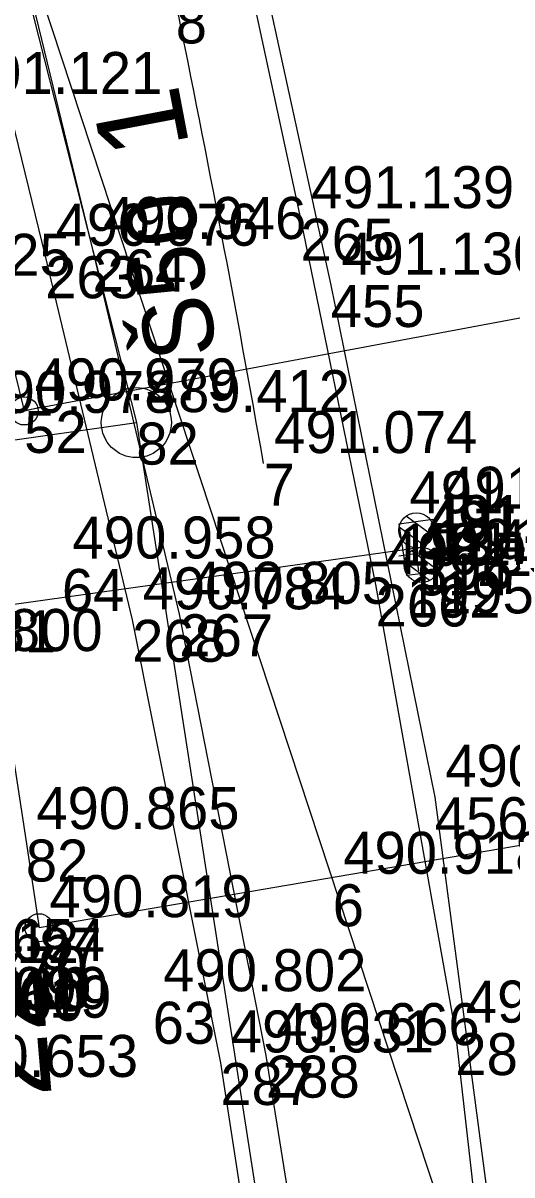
# Model space of a CAD drawing. Extents: x -874038 to -859694, y -1059487 to -1049069.
# Drawn here: x -866434.05 to -866420.1, y -1049540.65 to -1049507.75 of the extents above; entities that cross this region are included whole.
import ezdxf

# ---------------------------------------------------------------- set-up
doc = ezdxf.new("R2010")
doc.units = 0
for name, color, linetype in [('Vrstva 1', 7, 'Continuous'), ('Vrstva 11', 7, 'Continuous'), ('Vrstva 12', 7, 'Continuous'), ('Vrstva 13', 7, 'Continuous'), ('Vrstva 2', 7, 'Continuous'), ('Vrstva 4', 7, 'Continuous'), ('Vrstva 43', 7, 'Continuous'), ('Vrstva 44', 7, 'Continuous'), ('Vrstva 51', 7, 'Continuous'), ('Vrstva 60', 7, 'Continuous'), ('Vrstva 61', 7, 'Continuous'), ('Vrstva 63', 7, 'Continuous'), ('Vrstva 7', 7, 'Continuous')]:
    doc.layers.add(name, color=color, linetype=linetype)

msp = doc.modelspace()

# ---------------------------------------------------------------- linework, layer by layer
at = {"layer": 'Vrstva 1'}
for p, q in [((-866376.139, -1049508), (-866434.022, -1049518.827)), ((-866373.236, -1049523.267), (-866433.598, -1049533.587))]:
    msp.add_line(p, q, dxfattribs=at)
msp.add_lwpolyline([(-866435.8, -1049519.182), (-866433.974, -1049531.07), (-866433.598, -1049533.587)], dxfattribs=at)
for centre in [(-866434.022, -1049518.827), (-866433.598, -1049533.587)]:
    msp.add_circle(centre, 0.4, dxfattribs=at)
msp.add_arc((-866916.641, -1049606.584), 496.998, 9.99415, 13.06803, dxfattribs=at)
at = {"layer": 'Vrstva 11'}
for p, q in [((-866422.352, -1049522.391), (-866423.112, -1049521.828)), ((-866422.595, -1049522.678), (-866423.314, -1049522.145)), ((-866449.67, -1049526.5), (-866422.75, -1049522.73)), ((-866422.206, -1049523.384), (-866422.967, -1049522.819)), ((-866422.451, -1049523.669), (-866423.168, -1049523.138))]:
    msp.add_line(p, q, dxfattribs=at)
for centre in [(-866422.824, -1049522.235), (-866422.824, -1049522.235), (-866422.676, -1049523.225), (-866422.676, -1049523.225)]:
    msp.add_circle(centre, 0.5, dxfattribs=at)
at = {"layer": 'Vrstva 12'}
msp.add_lwpolyline([(-866423.1, -1049523.53), (-866423.32, -1049522.05), (-866422.36, -1049521.92), (-866422.15, -1049523.41), (-866423.1, -1049523.53)], dxfattribs=at)
at = {"layer": 'Vrstva 13'}
msp.add_lwpolyline([(-866449.885, -1049422.642), (-866449.29, -1049427.69), (-866444.27, -1049442.41), (-866439.73, -1049456.7), (-866435.78, -1049470.36), (-866432.19, -1049484.27), (-866429.74, -1049494.85), (-866428.24, -1049501.62), (-866425.27, -1049515.23), (-866422.3, -1049529.86), (-866420.12, -1049546.38), (-866416.69, -1049563.58)], dxfattribs=at)
at = {"layer": 'Vrstva 2'}
for p, q in [((-866442.075, -1049486.205), (-866434.022, -1049518.827)), ((-866434.508, -1049518.947), (-866433.536, -1049518.707))]:
    msp.add_line(p, q, dxfattribs=at)
at = {"layer": 'Vrstva 4'}
msp.add_lwpolyline([(-866449.714, -1049427.879), (-866446.594, -1049437.02), (-866438.456, -1049462.962), (-866432.204, -1049486.345), (-866430.134, -1049495.084), (-866429.376, -1049494.912), (-866428.893, -1049497.279), (-866429.22, -1049497.32), (-866429.051, -1049498.867), (-866428.582, -1049498.862), (-866428.013, -1049501.422), (-866428.655, -1049501.629), (-866426.133, -1049513.336), (-866423.988, -1049523.783), (-866421.712, -1049536.598), (-866420.083, -1049550.922), (-866417.198, -1049563.486), (-866418.233, -1049564.257), (-866417.407, -1049575.976)], dxfattribs=at)
at = {"layer": 'Vrstva 43'}
msp.add_circle((-866430.819, -1049519.16), 1, dxfattribs=at)
at = {"layer": 'Vrstva 44'}
for points in [[(-866449.513, -1049444.948), (-866440.604, -1049480.593), (-866430.819, -1049519.16)], [(-866454.74, -1049464.125), (-866448.381, -1049520.976), (-866448.295, -1049521.089), (-866447.934, -1049521.042), (-866443.647, -1049520.989), (-866430.819, -1049519.16)], [(-866430.819, -1049519.16), (-866424.687, -1049558.681)]]:
    msp.add_lwpolyline(points, dxfattribs=at)
at = {"layer": 'Vrstva 51'}
for points in [[(-866453.763, -1049428.714), (-866452.04, -1049433.568), (-866444.34, -1049464.467), (-866438.597, -1049487.342), (-866435.561, -1049499.856), (-866432.067, -1049514.215), (-866429.592, -1049524.635), (-866427.118, -1049537.242), (-866424.834, -1049551.513), (-866423.405, -1049564.038), (-866422.298, -1049588.525), (-866422.319, -1049598.069), (-866423.239, -1049614.649), (-866425.584, -1049635.954), (-866428.282, -1049651.152), (-866431.923, -1049672.176), (-866434.789, -1049687.948)], [(-866454.65, -1049428.981), (-866452.49, -1049437.374), (-866445.686, -1049464.717), (-866440.388, -1049486.132), (-866439.671, -1049485.991), (-866439.288, -1049487.548), (-866440.053, -1049487.765), (-866436.794, -1049500.615), (-866433.423, -1049514.408), (-866430.94, -1049524.793), (-866428.421, -1049537.452), (-866426.227, -1049551.69), (-866424.796, -1049564.13), (-866423.619, -1049588.374), (-866423.781, -1049598.122), (-866424.593, -1049614.601), (-866427.007, -1049635.599), (-866429.692, -1049651.048), (-866433.418, -1049672.02), (-866436.289, -1049687.849)]]:
    msp.add_lwpolyline(points, dxfattribs=at)
at = {"layer": 'Vrstva 60'}
for p, q in [((-866426.133, -1049513.336), (-866426.133, -1049513.336)), ((-866433.423, -1049514.408), (-866433.423, -1049514.408)), ((-866432.067, -1049514.215), (-866432.067, -1049514.215)), ((-866425.27, -1049515.23), (-866425.27, -1049515.23)), ((-866434.022, -1049518.827), (-866434.022, -1049518.827)), ((-866430.819, -1049519.16), (-866430.819, -1049519.16)), ((-866427.184, -1049520.331), (-866427.184, -1049520.331)), ((-866423.32, -1049522.05), (-866423.32, -1049522.05)), ((-866422.36, -1049521.92), (-866422.36, -1049521.92)), ((-866422.826, -1049522.897), (-866422.826, -1049522.897)), ((-866422.75, -1049522.73), (-866422.75, -1049522.73)), ((-866432.943, -1049523.342), (-866432.943, -1049523.342)), ((-866423.1, -1049523.53), (-866423.1, -1049523.53)), ((-866422.15, -1049523.41), (-866422.15, -1049523.41)), ((-866423.988, -1049523.783), (-866423.988, -1049523.783)), ((-866429.592, -1049524.635), (-866429.592, -1049524.635)), ((-866430.94, -1049524.793), (-866430.94, -1049524.793)), ((-866422.3, -1049529.86), (-866422.3, -1049529.86)), ((-866433.974, -1049531.07), (-866433.974, -1049531.07)), ((-866425.213, -1049532.348), (-866425.213, -1049532.348)), ((-866433.598, -1049533.587), (-866433.598, -1049533.587)), ((-866430.352, -1049535.703), (-866430.352, -1049535.703)), ((-866421.712, -1049536.598), (-866421.712, -1049536.598)), ((-866428.421, -1049537.452), (-866428.421, -1049537.452)), ((-866427.118, -1049537.242), (-866427.118, -1049537.242))]:
    msp.add_line(p, q, dxfattribs=at)
at = {"layer": 'Vrstva 63'}
msp.add_line((-866419.146, -1049550.639), (-866461.003, -1049423.574), dxfattribs=at)
at = {"layer": 'Vrstva 7'}
for p, q in [((-866422.756, -1049523.392), (-866422.896, -1049522.402)), ((-866423.321, -1049522.967), (-866422.331, -1049522.827))]:
    msp.add_line(p, q, dxfattribs=at)

# ---------------------------------------------------------------- texts
at = {"layer": 'Vrstva 1'}
msp.add_text('1', height=2.5, rotation=100.7689, dxfattribs=at).set_placement((-866429.297, -1049511.271))
at = {"layer": 'Vrstva 2'}
msp.add_text('22', height=2.5, rotation=94.7644, dxfattribs=at).set_placement((-866433.233, -1049538.407))
at = {"layer": 'Vrstva 43'}
msp.add_text('Š50', height=2, rotation=98.8196, dxfattribs=at).set_placement((-866428.503, -1049517.184))
at = {"layer": 'Vrstva 60'}
for s, p in [('8', (-866429.695, -1049508.329)), ('265', (-866426.133, -1049514.536)), ('263', (-866433.423, -1049515.608)), ('264', (-866432.067, -1049515.415)), ('455', (-866425.27, -1049516.43)), ('52', (-866434.022, -1049520.027)), ('82', (-866430.819, -1049520.36)), ('7', (-866427.184, -1049521.531)), ('193', (-866423.32, -1049523.25)), ('194', (-866422.36, -1049523.12)), ('196', (-866422.75, -1049523.93)), ('514', (-866422.826, -1049524.097)), ('64', (-866432.943, -1049524.542)), ('192', (-866423.1, -1049524.73)), ('195', (-866422.15, -1049524.61)), ('266', (-866423.988, -1049524.983)), ('267', (-866429.592, -1049525.835)), ('268', (-866430.94, -1049525.993)), ('456', (-866422.3, -1049531.06)), ('82', (-866433.974, -1049532.27)), ('6', (-866425.213, -1049533.548)), ('87', (-866433.598, -1049534.787)), ('63', (-866430.352, -1049536.903)), ('289', (-866421.712, -1049537.798)), ('287', (-866428.421, -1049538.652)), ('288', (-866427.118, -1049538.442))]:
    msp.add_text(s, height=1.2, dxfattribs=at).set_placement(p)
at = {"layer": 'Vrstva 61'}
for s, p in [('491.121', (-866435.879, -1049509.774)), ('491.139', (-866425.833, -1049513.036)), ('490.946', (-866431.767, -1049513.915)), ('490.976', (-866433.123, -1049514.108)), ('490.925', (-866438.493, -1049514.966)), ('491.130', (-866424.97, -1049514.93)), ('490.979', (-866433.722, -1049518.527)), ('490.978', (-866435.5, -1049518.882)), ('489.412', (-866430.519, -1049518.86)), ('491.074', (-866426.884, -1049520.031)), ('491.130', (-866422.06, -1049521.62)), ('491.130', (-866423.02, -1049521.75)), ('491.274', (-866422.526, -1049522.597)), ('491.210', (-866422.45, -1049522.43)), ('490.958', (-866432.643, -1049523.042)), ('491.140', (-866422.8, -1049523.23)), ('491.130', (-866421.85, -1049523.11)), ('490.989', (-866423.688, -1049523.483)), ('490.784', (-866430.64, -1049524.493)), ('490.805', (-866429.292, -1049524.335)), ('490.781', (-866438.912, -1049525.722)), ('490.800', (-866437.583, -1049525.685)), ('490.930', (-866422, -1049529.56)), ('490.865', (-866433.674, -1049530.77)), ('490.918', (-866424.913, -1049532.048)), ('490.819', (-866433.298, -1049533.287)), ('490.612', (-866438.257, -1049534.592)), ('490.654', (-866437.514, -1049534.542)), ('490.770', (-866438.03, -1049535.32)), ('490.802', (-866430.052, -1049535.403)), ('490.830', (-866438.04, -1049535.97)), ('490.110', (-866437.91, -1049535.92)), ('490.090', (-866437.43, -1049535.91)), ('490.600', (-866438.121, -1049536.248)), ('490.619', (-866437.331, -1049536.158)), ('490.828', (-866421.412, -1049536.298)), ('490.666', (-866426.818, -1049536.942)), ('490.631', (-866428.121, -1049537.152)), ('490.653', (-866436.569, -1049537.851))]:
    msp.add_text(s, height=1.2, dxfattribs=at).set_placement(p)

doc.saveas('drawing.dxf')
